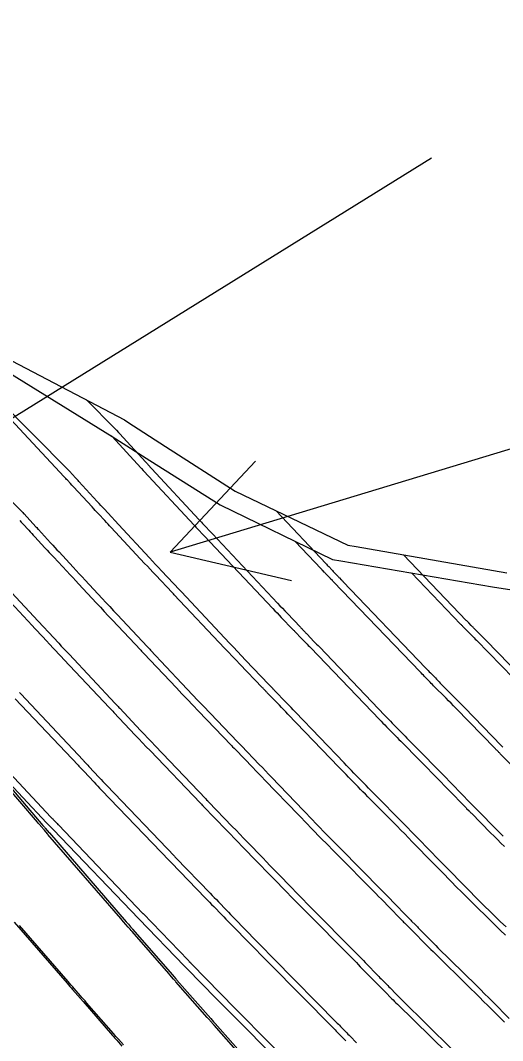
# Model space of a CAD drawing. Extents: x 954385 to 988206, y 1868364 to 1924553.
# Drawn here: x 955437.35 to 955460.56, y 1923376.45 to 1923425.56 of the extents above; entities that cross this region are included whole.
import ezdxf

# ---------------------------------------------------------------- set-up
doc = ezdxf.new("R2010")
doc.units = 0
for name, color, linetype in [('1', 7, 'Continuous'), ('Default', 7, 'Continuous'), ('Ex_Major Contours', 7, 'Continuous'), ('Ex_Minor Contours', 7, 'Continuous'), ('Perimeter', 7, 'Continuous'), ('Slopes', 7, 'Continuous')]:
    doc.layers.add(name, color=color, linetype=linetype)

msp = doc.modelspace()

# ---------------------------------------------------------------- linework, layer by layer
at = {"layer": '1'}
for points in [[(955365.706, 1923336.689), (955361.259, 1923341.287), (955360.132, 1923342.45), (955356.674, 1923346.068), (955352.874, 1923350.126), (955426.056, 1923414.21), (955430.795, 1923411.699), (955435.492, 1923409.848), (955436.928, 1923409.181), (955442.352, 1923406.341), (955442.526, 1923406.226), (955444.325, 1923405.052), (955447.683, 1923402.905), (955453.109, 1923400.305), (955453.505, 1923400.232), (955460.769, 1923398.966)], [(955460.723, 1923381.921), (955460.465, 1923382.176), (955459.178, 1923383.444), (955459.046, 1923383.574), (955458.915, 1923383.704), (955458.785, 1923383.836), (955458.656, 1923383.968), (955457.955, 1923384.685), (955457.918, 1923384.723), (955457.88, 1923384.761), (955457.842, 1923384.8), (955457.804, 1923384.838), (955457.653, 1923384.99), (955457.615, 1923385.028), (955457.577, 1923385.066), (955457.54, 1923385.104), (955457.502, 1923385.143), (955456.515, 1923386.16), (955456.337, 1923386.342), (955456.16, 1923386.524), (955455.982, 1923386.705), (955455.804, 1923386.886), (955454.347, 1923388.362), (955454.229, 1923388.483), (955454.11, 1923388.604), (955453.992, 1923388.724), (955453.873, 1923388.846), (955453.401, 1923389.331), (955453.283, 1923389.452), (955453.165, 1923389.574), (955453.048, 1923389.696), (955452.931, 1923389.818), (955450.589, 1923392.266), (955450.483, 1923392.377), (955450.376, 1923392.488), (955450.27, 1923392.598), (955450.163, 1923392.709), (955449.565, 1923393.326), (955449.544, 1923393.349), (955449.522, 1923393.371), (955449.501, 1923393.393), (955449.48, 1923393.416), (955449.394, 1923393.506), (955449.352, 1923393.551), (955449.309, 1923393.596), (955448.185, 1923394.772), (955447.991, 1923394.976), (955447.797, 1923395.18), (955447.604, 1923395.385), (955447.411, 1923395.59), (955445.101, 1923398.048), (955445.067, 1923398.084), (955445.017, 1923398.137), (955445, 1923398.155), (955444.144, 1923399.067), (955443.998, 1923399.222), (955443.853, 1923399.377), (955443.708, 1923399.533), (955443.564, 1923399.688), (955442.077, 1923401.293), (955441.905, 1923401.477), (955441.734, 1923401.662), (955441.392, 1923402.032), (955441.306, 1923402.124), (955441.221, 1923402.217), (955441.135, 1923402.309), (955441.05, 1923402.402), (955440.167, 1923403.361), (955440.126, 1923403.405), (955440.045, 1923403.494), (955440.004, 1923403.538), (955439.705, 1923403.864), (955439.677, 1923403.894), (955439.669, 1923403.903), (955439.661, 1923403.911), (955436.268, 1923407.332)], [(955440.522, 1923407.299), (955441.888, 1923405.922), (955441.896, 1923405.913), (955441.952, 1923405.852), (955441.966, 1923405.837), (955442.07, 1923405.724), (955442.104, 1923405.687), (955442.121, 1923405.668), (955443.387, 1923404.293), (955443.411, 1923404.266), (955443.436, 1923404.24), (955443.46, 1923404.213), (955443.485, 1923404.187), (955443.681, 1923403.975), (955445.937, 1923401.541), (955445.998, 1923401.475), (955446.059, 1923401.409), (955446.121, 1923401.344), (955446.183, 1923401.278), (955446.546, 1923400.891), (955446.588, 1923400.846), (955449.726, 1923397.506), (955449.841, 1923397.384), (955449.956, 1923397.263), (955450.071, 1923397.142), (955450.186, 1923397.021), (955450.826, 1923396.351), (955450.852, 1923396.323), (955450.879, 1923396.296), (955450.905, 1923396.268), (955450.932, 1923396.24), (955451.037, 1923396.128), (955451.064, 1923396.1), (955451.091, 1923396.072), (955451.117, 1923396.045), (955451.144, 1923396.017), (955451.479, 1923395.671), (955451.544, 1923395.604), (955451.608, 1923395.537), (955451.673, 1923395.47), (955451.737, 1923395.402), (955454.891, 1923392.105), (955454.978, 1923392.014), (955455.067, 1923391.922), (955455.155, 1923391.831), (955455.243, 1923391.74), (955455.598, 1923391.376), (955455.686, 1923391.286), (955455.775, 1923391.195), (955455.864, 1923391.104), (955455.953, 1923391.014), (955456.928, 1923390.025), (955457.12, 1923389.83), (955457.312, 1923389.635), (955457.503, 1923389.439), (955457.694, 1923389.243), (955459.005, 1923387.893), (955459.034, 1923387.863), (955459.064, 1923387.832), (955459.094, 1923387.802), (955459.124, 1923387.772), (955459.244, 1923387.652), (955459.274, 1923387.621), (955459.304, 1923387.591), (955459.334, 1923387.561), (955459.363, 1923387.531), (955460.262, 1923386.61), (955460.422, 1923386.447), (955460.583, 1923386.285)], [(955435.15, 1923404.203), (955437.434, 1923401.901), (955437.441, 1923401.893), (955437.449, 1923401.885), (955437.456, 1923401.877), (955437.464, 1923401.869), (955437.515, 1923401.813), (955437.522, 1923401.805), (955438.091, 1923401.187), (955438.132, 1923401.143), (955438.193, 1923401.076), (955438.213, 1923401.054), (955438.802, 1923400.414), (955438.904, 1923400.304), (955439.006, 1923400.194), (955439.107, 1923400.083), (955439.209, 1923399.973), (955439.886, 1923399.243), (955440.032, 1923399.085), (955440.179, 1923398.927), (955440.326, 1923398.769), (955440.472, 1923398.61), (955441.279, 1923397.74), (955441.463, 1923397.542), (955441.647, 1923397.344), (955441.831, 1923397.147), (955442.016, 1923396.951), (955443.455, 1923395.418), (955443.481, 1923395.39), (955443.508, 1923395.362), (955443.574, 1923395.292), (955443.614, 1923395.25), (955445.125, 1923393.642), (955445.381, 1923393.37), (955445.638, 1923393.098), (955445.896, 1923392.826), (955446.154, 1923392.555), (955447.792, 1923390.84), (955447.825, 1923390.806), (955447.857, 1923390.772), (955447.922, 1923390.703), (955447.938, 1923390.686), (955447.954, 1923390.669), (955447.97, 1923390.653), (955447.987, 1923390.636), (955448.847, 1923389.746), (955448.996, 1923389.593), (955449.144, 1923389.438), (955449.293, 1923389.284), (955449.441, 1923389.129), (955450.971, 1923387.53), (955451.117, 1923387.377), (955451.264, 1923387.225), (955451.411, 1923387.073), (955451.558, 1923386.921), (955452.149, 1923386.315), (955452.297, 1923386.163), (955452.445, 1923386.012), (955452.593, 1923385.861), (955452.742, 1923385.71), (955454.736, 1923383.69), (955454.872, 1923383.551), (955455.008, 1923383.413), (955455.143, 1923383.274), (955455.279, 1923383.135), (955455.999, 1923382.393), (955456.045, 1923382.346), (955456.09, 1923382.3), (955456.136, 1923382.254), (955456.181, 1923382.207), (955456.365, 1923382.024), (955456.41, 1923381.978), (955456.456, 1923381.931), (955456.502, 1923381.885), (955456.547, 1923381.839), (955457.049, 1923381.325), (955457.148, 1923381.224), (955457.247, 1923381.124), (955457.347, 1923381.024), (955457.448, 1923380.925), (955459.295, 1923379.106), (955459.494, 1923378.909), (955459.693, 1923378.711), (955459.891, 1923378.513), (955460.089, 1923378.314), (955460.877, 1923377.518)], [(955449.66, 1923401.958), (955452.042, 1923399.422), (955452.078, 1923399.384), (955452.115, 1923399.345), (955452.151, 1923399.307), (955452.187, 1923399.269), (955452.342, 1923399.107), (955452.374, 1923399.074), (955452.406, 1923399.04), (955452.437, 1923399.007), (955452.469, 1923398.974), (955452.614, 1923398.821), (955452.636, 1923398.797), (955452.659, 1923398.774), (955452.681, 1923398.75), (955452.704, 1923398.727), (955452.795, 1923398.633), (955452.817, 1923398.609), (955452.84, 1923398.586), (955452.863, 1923398.562), (955452.885, 1923398.539), (955456.851, 1923394.393), (955456.909, 1923394.332), (955456.968, 1923394.271), (955457.027, 1923394.21), (955457.086, 1923394.15), (955457.322, 1923393.907), (955457.381, 1923393.847), (955457.44, 1923393.786), (955457.5, 1923393.726), (955457.559, 1923393.665), (955458.209, 1923393.007), (955458.337, 1923392.877), (955458.465, 1923392.746), (955458.592, 1923392.616), (955458.719, 1923392.485), (955460.507, 1923390.644), (955460.529, 1923390.621), (955460.551, 1923390.599), (955460.573, 1923390.576)], [(955462.01, 1923393.394), (955459.745, 1923395.727), (955459.681, 1923395.793), (955459.617, 1923395.858), (955459.553, 1923395.923), (955459.489, 1923395.988), (955459.165, 1923396.317), (955459.135, 1923396.347), (955459.105, 1923396.377), (955459.076, 1923396.408), (955459.046, 1923396.438), (955458.928, 1923396.559), (955458.899, 1923396.589), (955458.869, 1923396.62), (955458.84, 1923396.65), (955458.811, 1923396.681), (955455.796, 1923399.833)], [(955436.927, 1923398.023), (955438.206, 1923396.643), (955438.453, 1923396.376), (955438.699, 1923396.11), (955439.193, 1923395.578), (955439.316, 1923395.444), (955439.44, 1923395.312), (955439.564, 1923395.179), (955439.688, 1923395.047), (955441.909, 1923392.682), (955441.945, 1923392.644), (955441.982, 1923392.605), (955442.054, 1923392.529), (955442.09, 1923392.491), (955442.126, 1923392.452), (955443.131, 1923391.383), (955443.305, 1923391.198), (955443.479, 1923391.014), (955443.653, 1923390.831), (955443.828, 1923390.647), (955446.276, 1923388.084), (955446.309, 1923388.049), (955446.364, 1923387.991), (955446.386, 1923387.968), (955446.408, 1923387.945), (955447.549, 1923386.766), (955447.731, 1923386.578), (955447.913, 1923386.389), (955448.094, 1923386.2), (955448.275, 1923386.011), (955449.011, 1923385.242), (955449.186, 1923385.059), (955449.362, 1923384.876), (955449.539, 1923384.694), (955449.716, 1923384.512), (955450.425, 1923383.784), (955450.602, 1923383.602), (955450.78, 1923383.421), (955450.958, 1923383.24), (955451.136, 1923383.059), (955453.668, 1923380.493), (955453.762, 1923380.397), (955453.856, 1923380.302), (955453.949, 1923380.206), (955454.043, 1923380.11), (955454.497, 1923379.642), (955454.55, 1923379.588), (955454.603, 1923379.533), (955454.657, 1923379.479), (955454.71, 1923379.425), (955454.925, 1923379.21), (955454.979, 1923379.156), (955455.032, 1923379.102), (955455.086, 1923379.047), (955455.139, 1923378.993), (955455.442, 1923378.683), (955455.51, 1923378.613), (955455.579, 1923378.544), (955455.648, 1923378.475), (955455.718, 1923378.406), (955458.129, 1923376.032)], [(955437.297, 1923393.211), (955437.361, 1923393.143), (955440.364, 1923389.945), (955440.387, 1923389.921), (955440.41, 1923389.897), (955440.433, 1923389.873), (955440.455, 1923389.848), (955440.547, 1923389.751), (955440.593, 1923389.703), (955440.639, 1923389.654), (955441.137, 1923389.124), (955441.228, 1923389.027), (955441.319, 1923388.931), (955441.41, 1923388.835), (955441.502, 1923388.739), (955444.759, 1923385.328), (955444.783, 1923385.304), (955444.812, 1923385.273), (955444.83, 1923385.254), (955446.486, 1923383.543), (955446.583, 1923383.442), (955446.681, 1923383.34), (955446.779, 1923383.239), (955446.876, 1923383.137), (955447.265, 1923382.73), (955447.363, 1923382.628), (955447.461, 1923382.527), (955447.558, 1923382.426), (955447.657, 1923382.325), (955448.701, 1923381.253), (955448.908, 1923381.041), (955449.115, 1923380.83), (955449.322, 1923380.618), (955449.53, 1923380.407), (955452.6, 1923377.296), (955452.652, 1923377.244), (955452.703, 1923377.191), (955452.755, 1923377.138), (955452.807, 1923377.085), (955453.013, 1923376.873), (955453.064, 1923376.82), (955453.116, 1923376.767), (955453.168, 1923376.714), (955453.22, 1923376.662), (955453.532, 1923376.348)], [(955435.034, 1923391.239), (955438.819, 1923387.209), (955438.846, 1923387.18), (955438.874, 1923387.15), (955438.902, 1923387.121), (955438.929, 1923387.091), (955439.08, 1923386.932), (955439.112, 1923386.898), (955439.152, 1923386.856), (955439.176, 1923386.831), (955443.243, 1923382.573), (955443.251, 1923382.564), (955445.422, 1923380.32), (955445.45, 1923380.292), (955445.477, 1923380.263), (955445.531, 1923380.206), (955445.559, 1923380.178), (955445.586, 1923380.149), (955446.976, 1923378.723), (955447.213, 1923378.48), (955447.45, 1923378.238), (955447.687, 1923377.997), (955447.925, 1923377.755), (955451.532, 1923374.1)], [(955449.87, 1923373.569), (955446.67, 1923377.192), (955446.642, 1923377.223), (955446.614, 1923377.255), (955446.586, 1923377.287), (955446.559, 1923377.318), (955446.392, 1923377.509), (955446.336, 1923377.572), (955444.836, 1923379.281), (955444.807, 1923379.314), (955444.778, 1923379.347), (955444.75, 1923379.38), (955444.721, 1923379.413), (955444.548, 1923379.611), (955444.49, 1923379.678), (955442.72, 1923381.708), (955442.675, 1923381.759), (955442.631, 1923381.811), (955442.586, 1923381.863), (955442.541, 1923381.914), (955442.318, 1923382.172), (955442.184, 1923382.327), (955438.675, 1923386.381), (955438.654, 1923386.406), (955438.506, 1923386.577), (955438.48, 1923386.607), (955438.455, 1923386.636), (955438.43, 1923386.665), (955438.405, 1923386.695), (955438.226, 1923386.903), (955438.169, 1923386.97), (955434.76, 1923390.95)], [(955437.043, 1923382.159), (955439.598, 1923379.209), (955439.661, 1923379.136), (955439.725, 1923379.062), (955439.788, 1923378.989), (955439.852, 1923378.916), (955440.106, 1923378.624), (955440.234, 1923378.478), (955440.361, 1923378.332), (955441.781, 1923376.704), (955441.831, 1923376.646), (955441.882, 1923376.588), (955441.933, 1923376.53), (955441.984, 1923376.472), (955442.238, 1923376.182)]]:
    msp.add_lwpolyline(points, dxfattribs=at)
at = {"layer": 'Default'}
msp.add_arc((956111.568, 1924014.493), 954.93, 205.346268, 226.414195, dxfattribs=at)
at = {"layer": 'Ex_Major Contours'}
msp.add_lwpolyline([(955460.7, 1923381.523), (955460.446, 1923381.774), (955460.191, 1923382.025), (955458.927, 1923383.265), (955458.793, 1923383.398), (955458.66, 1923383.53), (955458.527, 1923383.663), (955458.395, 1923383.797), (955457.679, 1923384.527), (955457.642, 1923384.565), (955457.605, 1923384.602), (955457.567, 1923384.64), (955457.53, 1923384.677), (955457.38, 1923384.826), (955457.342, 1923384.863), (955457.305, 1923384.9), (955457.268, 1923384.938), (955457.231, 1923384.976), (955456.21, 1923386.024), (955456.028, 1923386.211), (955455.845, 1923386.398), (955455.661, 1923386.584), (955455.478, 1923386.77), (955454.069, 1923388.193), (955453.952, 1923388.311), (955453.836, 1923388.429), (955453.72, 1923388.547), (955453.604, 1923388.665), (955453.14, 1923389.139), (955453.024, 1923389.257), (955452.909, 1923389.376), (955452.794, 1923389.495), (955452.679, 1923389.615), (955450.22, 1923392.173), (955450.119, 1923392.278), (955450.017, 1923392.383), (955449.916, 1923392.488), (955449.814, 1923392.593), (955449.248, 1923393.176), (955449.226, 1923393.199), (955449.204, 1923393.223), (955449.181, 1923393.246), (955449.159, 1923393.27), (955449.07, 1923393.363), (955449.048, 1923393.387), (955449.026, 1923393.41), (955449.003, 1923393.433), (955448.981, 1923393.457), (955447.915, 1923394.568), (955447.73, 1923394.761), (955447.545, 1923394.954), (955447.361, 1923395.148), (955447.177, 1923395.342), (955444.746, 1923397.917), (955444.715, 1923397.95), (955444.661, 1923398.007), (955444.653, 1923398.015), (955443.862, 1923398.853), (955443.728, 1923398.996), (955443.594, 1923399.139), (955443.46, 1923399.282), (955443.326, 1923399.425), (955441.718, 1923401.151), (955441.642, 1923401.233), (955441.565, 1923401.316), (955441.489, 1923401.398), (955441.412, 1923401.48), (955441.107, 1923401.809), (955441.03, 1923401.891), (955440.954, 1923401.973), (955440.878, 1923402.055), (955440.802, 1923402.138), (955439.898, 1923403.116), (955439.826, 1923403.195), (955439.753, 1923403.273), (955439.608, 1923403.43), (955439.572, 1923403.469), (955439.535, 1923403.508), (955439.499, 1923403.548), (955439.462, 1923403.587), (955436.001, 1923407.279)], dxfattribs=at)
at = {"layer": 'Ex_Minor Contours'}
for points in [[(955441.725, 1923405.559), (955441.757, 1923405.525), (955443.145, 1923404.021), (955443.18, 1923403.983), (955443.263, 1923403.894), (955443.287, 1923403.868), (955445.708, 1923401.269), (955445.754, 1923401.22), (955445.8, 1923401.171), (955445.846, 1923401.122), (955445.892, 1923401.073), (955446.167, 1923400.782), (955446.196, 1923400.751), (955449.499, 1923397.253), (955449.601, 1923397.146), (955449.703, 1923397.039), (955449.805, 1923396.932), (955449.907, 1923396.825), (955450.465, 1923396.243), (955450.493, 1923396.214), (955450.521, 1923396.185), (955450.549, 1923396.156), (955450.576, 1923396.127), (955450.687, 1923396.01), (955450.714, 1923395.981), (955450.742, 1923395.952), (955450.77, 1923395.923), (955450.798, 1923395.894), (955451.089, 1923395.594), (955451.147, 1923395.534), (955451.205, 1923395.475), (955451.262, 1923395.415), (955451.32, 1923395.355), (955454.631, 1923391.91), (955454.715, 1923391.822), (955454.8, 1923391.734), (955454.885, 1923391.647), (955454.97, 1923391.56), (955455.311, 1923391.211), (955455.397, 1923391.124), (955455.482, 1923391.037), (955455.568, 1923390.951), (955455.654, 1923390.864), (955456.591, 1923389.917), (955456.776, 1923389.73), (955456.96, 1923389.543), (955457.144, 1923389.355), (955457.327, 1923389.167), (955458.712, 1923387.745), (955458.741, 1923387.716), (955458.77, 1923387.686), (955458.799, 1923387.657), (955458.828, 1923387.628), (955458.946, 1923387.512), (955458.975, 1923387.483), (955459.004, 1923387.453), (955459.033, 1923387.424), (955459.062, 1923387.395), (955459.984, 1923386.456), (955460.147, 1923386.29), (955460.312, 1923386.125), (955460.477, 1923385.96), (955460.643, 1923385.797)], [(955437.315, 1923401.49), (955437.388, 1923401.412), (955437.461, 1923401.334), (955437.751, 1923401.02), (955437.823, 1923400.942), (955437.895, 1923400.864), (955437.968, 1923400.785), (955438.04, 1923400.707), (955438.528, 1923400.178), (955438.634, 1923400.064), (955438.739, 1923399.95), (955438.845, 1923399.836), (955438.951, 1923399.722), (955439.585, 1923399.041), (955439.726, 1923398.889), (955439.867, 1923398.738), (955440.008, 1923398.586), (955440.149, 1923398.435), (955441.007, 1923397.514), (955441.197, 1923397.31), (955441.387, 1923397.106), (955441.578, 1923396.903), (955441.77, 1923396.7), (955443.143, 1923395.245), (955443.181, 1923395.205), (955443.258, 1923395.123), (955443.296, 1923395.083), (955444.858, 1923393.429), (955445.123, 1923393.149), (955445.388, 1923392.87), (955445.654, 1923392.591), (955445.921, 1923392.313), (955447.497, 1923390.67), (955447.531, 1923390.635), (955447.564, 1923390.6), (955447.631, 1923390.529), (955447.648, 1923390.511), (955447.665, 1923390.494), (955447.682, 1923390.476), (955447.699, 1923390.459), (955448.539, 1923389.593), (955448.685, 1923389.442), (955448.83, 1923389.292), (955448.976, 1923389.141), (955449.121, 1923388.991), (955450.727, 1923387.319), (955450.872, 1923387.169), (955451.018, 1923387.018), (955451.164, 1923386.868), (955451.31, 1923386.718), (955451.896, 1923386.12), (955452.043, 1923385.97), (955452.19, 1923385.821), (955452.337, 1923385.671), (955452.484, 1923385.522), (955454.45, 1923383.536), (955454.59, 1923383.394), (955454.73, 1923383.253), (955454.869, 1923383.111), (955455.008, 1923382.968), (955455.75, 1923382.206), (955455.795, 1923382.16), (955455.84, 1923382.114), (955455.886, 1923382.069), (955455.931, 1923382.023), (955456.114, 1923381.842), (955456.16, 1923381.797), (955456.205, 1923381.751), (955456.25, 1923381.706), (955456.296, 1923381.66), (955456.807, 1923381.139), (955456.907, 1923381.037), (955457.008, 1923380.936), (955457.11, 1923380.835), (955457.212, 1923380.734), (955459.035, 1923378.944), (955459.238, 1923378.744), (955459.441, 1923378.544), (955459.643, 1923378.342), (955459.844, 1923378.14), (955460.649, 1923377.332)], [(955461.653, 1923389.032), (955460.445, 1923390.262), (955460.425, 1923390.283), (955460.404, 1923390.304), (955460.382, 1923390.325), (955460.361, 1923390.346), (955460.277, 1923390.43), (955460.256, 1923390.451), (955460.235, 1923390.472), (955460.214, 1923390.494), (955460.193, 1923390.515), (955458.311, 1923392.447), (955458.194, 1923392.567), (955458.076, 1923392.688), (955457.958, 1923392.808), (955457.839, 1923392.928), (955457.238, 1923393.535), (955457.183, 1923393.59), (955457.128, 1923393.646), (955457.074, 1923393.702), (955457.019, 1923393.757), (955456.8, 1923393.981), (955456.746, 1923394.037), (955456.691, 1923394.093), (955456.637, 1923394.149), (955456.583, 1923394.205), (955452.42, 1923398.537), (955452.392, 1923398.566), (955452.364, 1923398.595), (955452.309, 1923398.652), (955452.295, 1923398.666), (955452.281, 1923398.681), (955452.267, 1923398.695), (955452.253, 1923398.71), (955452.055, 1923398.919), (955452.036, 1923398.94), (955452.016, 1923398.96), (955451.997, 1923398.98), (955451.977, 1923399.001), (955451.899, 1923399.082), (955451.879, 1923399.103), (955451.86, 1923399.123), (955451.84, 1923399.144), (955451.821, 1923399.164), (955450.575, 1923400.484)], [(955456.166, 1923398.965), (955458.535, 1923396.5), (955458.558, 1923396.476), (955458.582, 1923396.451), (955458.606, 1923396.426), (955458.63, 1923396.402), (955458.727, 1923396.303), (955458.751, 1923396.279), (955458.775, 1923396.254), (955458.799, 1923396.23), (955458.823, 1923396.205), (955459.087, 1923395.938), (955459.139, 1923395.886), (955459.191, 1923395.833), (955459.243, 1923395.78), (955459.295, 1923395.727), (955461.674, 1923393.285)], [(955436.665, 1923397.776), (955437.915, 1923396.431), (955438.042, 1923396.295), (955438.168, 1923396.16), (955438.295, 1923396.024), (955438.421, 1923395.888), (955438.927, 1923395.345), (955439.054, 1923395.209), (955439.181, 1923395.073), (955439.308, 1923394.938), (955439.435, 1923394.803), (955441.632, 1923392.476), (955441.667, 1923392.438), (955441.703, 1923392.4), (955441.793, 1923392.306), (955441.847, 1923392.249), (955442.875, 1923391.16), (955443.052, 1923390.972), (955443.23, 1923390.785), (955443.409, 1923390.598), (955443.587, 1923390.412), (955446.013, 1923387.884), (955446.035, 1923387.86), (955446.058, 1923387.836), (955446.103, 1923387.789), (955446.126, 1923387.765), (955446.149, 1923387.741), (955447.271, 1923386.585), (955447.457, 1923386.393), (955447.643, 1923386.201), (955447.829, 1923386.008), (955448.014, 1923385.816), (955448.775, 1923385.024), (955448.95, 1923384.842), (955449.126, 1923384.66), (955449.303, 1923384.478), (955449.48, 1923384.297), (955450.189, 1923383.574), (955450.366, 1923383.393), (955450.544, 1923383.212), (955450.721, 1923383.032), (955450.899, 1923382.852), (955453.423, 1923380.302), (955453.519, 1923380.205), (955453.614, 1923380.108), (955453.71, 1923380.011), (955453.805, 1923379.913), (955454.269, 1923379.436), (955454.322, 1923379.382), (955454.376, 1923379.328), (955454.429, 1923379.275), (955454.483, 1923379.221), (955454.698, 1923379.007), (955454.752, 1923378.954), (955454.806, 1923378.9), (955454.859, 1923378.846), (955454.912, 1923378.792), (955455.218, 1923378.48), (955455.287, 1923378.411), (955455.357, 1923378.341), (955455.426, 1923378.272), (955455.496, 1923378.203), (955457.902, 1923375.842)], [(955437.101, 1923392.906), (955440.121, 1923389.706), (955440.167, 1923389.657), (955440.213, 1923389.609), (955440.305, 1923389.512), (955440.351, 1923389.463), (955440.397, 1923389.415), (955440.892, 1923388.891), (955440.982, 1923388.795), (955441.072, 1923388.7), (955441.163, 1923388.605), (955441.254, 1923388.51), (955444.528, 1923385.098), (955444.552, 1923385.073), (955444.581, 1923385.042), (955444.599, 1923385.023), (955446.261, 1923383.311), (955446.359, 1923383.21), (955446.456, 1923383.11), (955446.554, 1923383.009), (955446.651, 1923382.907), (955447.04, 1923382.503), (955447.137, 1923382.402), (955447.235, 1923382.301), (955447.332, 1923382.201), (955447.43, 1923382.1), (955448.481, 1923381.028), (955448.689, 1923380.816), (955448.897, 1923380.604), (955449.106, 1923380.392), (955449.315, 1923380.181), (955452.396, 1923377.068), (955452.448, 1923377.016), (955452.499, 1923376.963), (955452.551, 1923376.911), (955452.602, 1923376.858), (955452.808, 1923376.647), (955452.859, 1923376.595), (955452.911, 1923376.542), (955452.963, 1923376.49), (955453.015, 1923376.438)], [(955436.275, 1923389.33), (955438.427, 1923386.814), (955438.505, 1923386.723), (955438.524, 1923386.701), (955438.544, 1923386.678), (955438.738, 1923386.455), (955438.743, 1923386.45), (955442.443, 1923382.168), (955442.545, 1923382.05), (955442.647, 1923381.933), (955442.672, 1923381.903), (955442.697, 1923381.874), (955442.723, 1923381.845), (955442.749, 1923381.815), (955444.661, 1923379.621), (955444.734, 1923379.537), (955444.826, 1923379.431), (955444.863, 1923379.389), (955444.882, 1923379.368), (955446.507, 1923377.513), (955446.641, 1923377.361), (955446.679, 1923377.317), (955446.717, 1923377.274), (955450.117, 1923373.425)], [(955451.369, 1923373.834), (955447.73, 1923377.51), (955447.49, 1923377.753), (955447.251, 1923377.995), (955447.012, 1923378.238), (955446.774, 1923378.482), (955445.361, 1923379.923), (955445.343, 1923379.942), (955445.324, 1923379.961), (955445.279, 1923380.009), (955445.251, 1923380.037), (955443.049, 1923382.306), (955443.044, 1923382.311), (955438.92, 1923386.609), (955438.908, 1923386.621), (955438.885, 1923386.646), (955438.722, 1923386.818), (955438.666, 1923386.877), (955438.61, 1923386.936), (955436.316, 1923389.367)], [(955442.307, 1923376.243), (955442.068, 1923376.515), (955442.008, 1923376.583), (955441.949, 1923376.652), (955441.889, 1923376.72), (955441.83, 1923376.788), (955440.532, 1923378.275), (955440.458, 1923378.36), (955440.384, 1923378.445), (955440.31, 1923378.53), (955440.236, 1923378.615), (955439.94, 1923378.955), (955439.866, 1923379.04), (955439.792, 1923379.125), (955439.718, 1923379.21), (955439.644, 1923379.296), (955437.309, 1923381.997)]]:
    msp.add_lwpolyline(points, dxfattribs=at)
at = {"layer": 'Perimeter'}
msp.add_lwpolyline([(955414.311, 1923429.039), (955417.91, 1923424.253), (955419.962, 1923421.554), (955421.544, 1923419.49), (955425.488, 1923414.991), (955426.15, 1923414.292), (955430.717, 1923411.63), (955435.16, 1923409.551), (955436.497, 1923408.794), (955441.764, 1923405.535), (955443.576, 1923404.368), (955446.956, 1923402.236), (955452.369, 1923399.615), (955452.767, 1923399.543), (955460.067, 1923398.302), (955464.024, 1923397.68)], dxfattribs=at)
at = {"layer": 'Slopes'}
for points in [[(955457.131, 1923418.928), (955411.746, 1923390.771), (955414.58, 1923396.059), (955411.746, 1923390.771), (955417.743, 1923390.961)], [(955507.131, 1923418.928), (955444.556, 1923399.963), (955448.658, 1923404.341), (955444.556, 1923399.963), (955450.399, 1923398.599)]]:
    msp.add_lwpolyline(points, dxfattribs=at)

doc.saveas('drawing.dxf')
